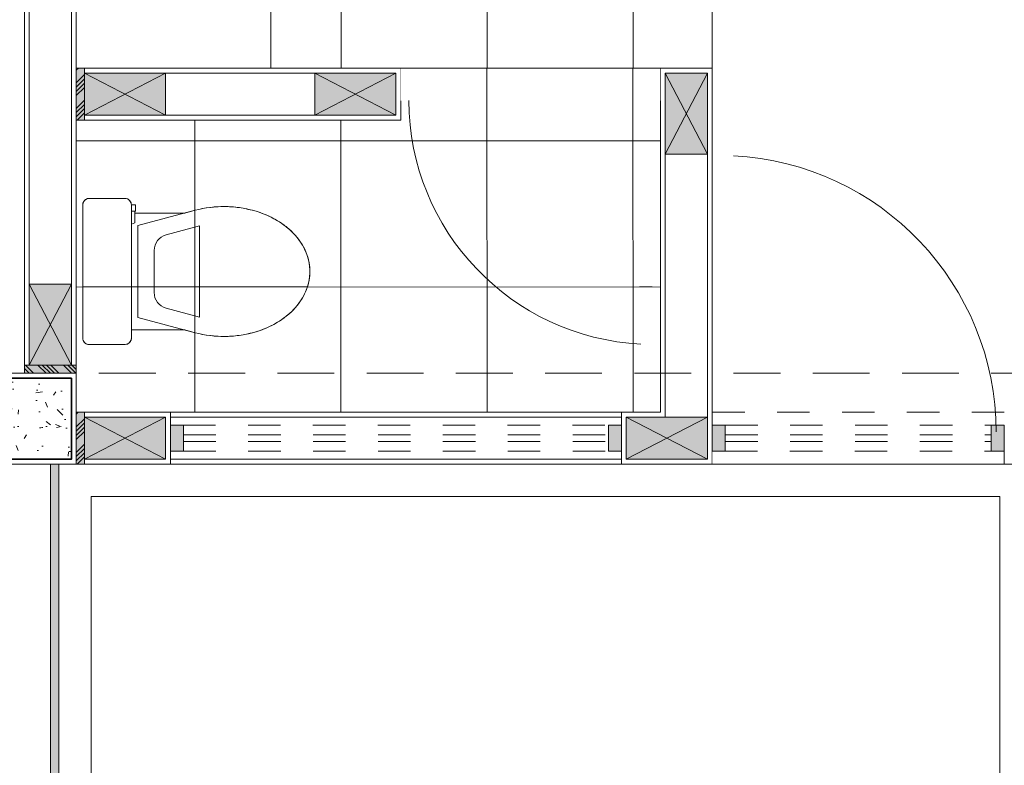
# Model space of a CAD drawing. Header units: millimetres. Extents: x -8931983 to 9630244, y 4 to 18563053.
# Tile 268 of 329: x 349128.01 to 349131.04, y 9282016.07 to 9282018.36. Entities that reach past the tile are written whole.
import ezdxf

# ---------------------------------------------------------------- set-up
doc = ezdxf.new("R2010")
doc.units = ezdxf.units.MM
doc.set_wipeout_variables(frame=1)
for name, pattern in [('01 nivel$0$HIDDEN2', [0.1875, 0.125, -0.0625]), ('CONTINUA', [0]), ('DASHED2', [0.375, 0.25, -0.125]), ('HIDDEN', [9.524999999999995, 6.349999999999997, -3.174999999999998])]:
    doc.linetypes.add(name, pattern=pattern)
for name, color, linetype, lineweight in [('.', 7, 'Continuous', 0), ('013MobiliarioBaño', 151, 'Continuous', 13), ('0_PROYECCIONES 1', 1, 'DASHED2', 0), ('0_VANOS', 30, 'Continuous', 9), ('COLUMNAS', 3, 'Continuous', 35), ('COLUMNETAS TOP', 253, 'Continuous', 0), ('JUNTAS DE DILATACIÓN', 160, 'CONTINUA', 9), ('MURO', 133, 'Continuous', 15), ('Proyecciones 2', 251, 'HIDDEN', 5), ('TARRAJEO', 32, 'Continuous', 0), ('vereda', 254, 'Continuous', 5)]:
    doc.layers.add(name, color=color, linetype=linetype, lineweight=lineweight)
for name, color, linetype, lineweight, true_color in [('0_COLUMNA ACHURADO', 250, 'Continuous', 0, 0x363636), ('0_TEXTURA PISOS', 252, 'Continuous', 0, 0x8c8c8c), ('BRUÑA', 8, 'Continuous', 0, 0x7d7d7d)]:
    doc.layers.add(name, color=color, linetype=linetype, lineweight=lineweight, true_color=true_color)

# ---------------------------------------------------------------- blocks, each defined once
blk = doc.blocks.new('C-4-flat-1-flat-1')
at = {"lineweight": 0}
blk.add_wipeout([(-0.43628214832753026, -0.4729520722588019), (-0.4363811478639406, -0.0629520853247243), (-0.4362609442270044, -0.060757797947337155), (-0.4357956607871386, -0.058143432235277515), (-0.43541534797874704, -0.05667769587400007), (-0.4343496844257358, -0.0541647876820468), (-0.4336601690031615, -0.052875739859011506), (-0.431631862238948, -0.05000833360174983), (-0.43052669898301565, -0.048808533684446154), (-0.4295311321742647, -0.04787814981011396), (-0.4275657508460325, -0.0463670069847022), (-0.42586503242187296, -0.04533885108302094), (-0.42476948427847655, -0.044791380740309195), (-0.42285110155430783, -0.044022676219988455), (-0.4205272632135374, -0.04338173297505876), (-0.41638597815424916, -0.04294725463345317), (-0.30638598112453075, -0.04292069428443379), (-0.3051001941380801, -0.04296175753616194), (-0.3032864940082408, -0.04316156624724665), (-0.3012231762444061, -0.043597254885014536), (-0.29925233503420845, -0.04423433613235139), (-0.2975451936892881, -0.04497840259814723), (-0.2955900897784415, -0.04608166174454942), (-0.29405094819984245, -0.047173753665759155), (-0.292675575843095, -0.04835507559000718), (-0.29171337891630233, -0.04932449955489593), (-0.2905299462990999, -0.050724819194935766), (-0.28954541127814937, -0.05212449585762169), (-0.2890509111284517, -0.0529375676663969), (-0.2879564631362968, -0.055140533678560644), (-0.28743738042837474, -0.0565071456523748), (-0.2870195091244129, -0.05790802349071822), (-0.2865118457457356, -0.060637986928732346), (-0.2863751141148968, -0.08791586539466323), (-0.12195374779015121, -0.08787616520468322), (-0.11705966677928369, -0.08656604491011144), (-0.10590800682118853, -0.08358080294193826), (-0.09557122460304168, -0.08081369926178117), (-0.08624783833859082, -0.07835112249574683), (-0.07438328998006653, -0.07557322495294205), (-0.062352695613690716, -0.07320060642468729), (-0.04838376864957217, -0.07099474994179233), (-0.04125851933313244, -0.07008577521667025), (-0.023101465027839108, -0.06846964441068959), (-0.012396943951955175, -0.06796168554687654), (-0.004792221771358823, -0.06780211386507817), (0.009015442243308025, -0.06793906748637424), (0.016149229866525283, -0.06822559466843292), (0.023826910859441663, -0.06869869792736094), (0.03891084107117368, -0.07013299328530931), (0.04617154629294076, -0.07106214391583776), (0.0612078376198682, -0.07348663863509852), (0.06957008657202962, -0.07513125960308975), (0.0836711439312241, -0.0783946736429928), (0.09481034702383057, -0.08141794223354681), (0.1018432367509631, -0.08354416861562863), (0.11003148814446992, -0.08626682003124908), (0.11603840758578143, -0.08843650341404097), (0.13488710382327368, -0.09623510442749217), (0.16399015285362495, -0.11147084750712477), (0.17588374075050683, -0.11904348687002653), (0.19005486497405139, -0.12944593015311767), (0.20163336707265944, -0.13923189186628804), (0.2135162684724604, -0.15070705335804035), (0.22422333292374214, -0.16280505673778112), (0.22427293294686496, -0.16276453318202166), (0.2407425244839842, -0.1864193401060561), (0.24207106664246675, -0.1887637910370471), (0.251172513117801, -0.20711007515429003), (0.2532847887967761, -0.2123656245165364), (0.2597313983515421, -0.23332062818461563), (0.2618929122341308, -0.24449410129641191), (0.2636426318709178, -0.2649477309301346), (0.2636426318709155, -0.2649477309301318), (0.2622135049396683, -0.2889512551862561), (0.2602522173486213, -0.30007065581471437), (0.25471231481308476, -0.31953177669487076), (0.2485066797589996, -0.33445459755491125), (0.24547392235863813, -0.34062660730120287), (0.24078181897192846, -0.349157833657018), (0.23375754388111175, -0.3602085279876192), (0.2242740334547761, -0.3727800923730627), (0.21357281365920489, -0.38488326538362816), (0.19887536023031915, -0.3988786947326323), (0.1858408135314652, -0.4094722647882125), (0.17724328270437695, -0.4156836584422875), (0.15942911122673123, -0.42683035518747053), (0.13496996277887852, -0.43939317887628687), (0.12140261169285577, -0.44516824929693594), (0.09805190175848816, -0.4532997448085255), (0.06300054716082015, -0.461859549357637), (0.02392522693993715, -0.46698305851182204), (-0.0013956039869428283, -0.4679093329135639), (-0.03204271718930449, -0.466559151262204), (-0.05781654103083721, -0.46329188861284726), (-0.0909129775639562, -0.45614631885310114), (-0.1058190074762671, -0.4521637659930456), (-0.1218668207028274, -0.447876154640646), (-0.2753402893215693, -0.4479132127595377), (-0.27533889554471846, -0.4536924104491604), (-0.2740581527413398, -0.4536921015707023), (-0.27405351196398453, -0.472912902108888), (-0.2862821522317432, -0.4729206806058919), (-0.2863232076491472, -0.4742015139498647), (-0.28652283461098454, -0.4760141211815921), (-0.28686760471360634, -0.47772436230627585), (-0.287247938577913, -0.4790606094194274), (-0.2883136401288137, -0.481703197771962), (-0.289003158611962, -0.4829922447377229), (-0.2899542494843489, -0.4844705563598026), (-0.2921366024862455, -0.48705940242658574), (-0.2931849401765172, -0.4880356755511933), (-0.2958803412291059, -0.49000290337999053), (-0.29835498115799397, -0.4912825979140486), (-0.3008815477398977, -0.49217771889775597), (-0.30300033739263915, -0.4926495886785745), (-0.30627732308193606, -0.4929206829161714), (-0.41627731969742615, -0.49294724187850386), (-0.4201091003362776, -0.49257768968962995), (-0.4214401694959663, -0.4922706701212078), (-0.42378604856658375, -0.49148616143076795), (-0.4250035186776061, -0.4909455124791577), (-0.426845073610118, -0.4899303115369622), (-0.4287049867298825, -0.4886212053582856), (-0.4304208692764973, -0.48709279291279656), (-0.4318377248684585, -0.48551800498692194), (-0.4330616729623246, -0.4838306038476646), (-0.43395249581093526, -0.48231521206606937), (-0.43522590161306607, -0.47936084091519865), (-0.4359450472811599, -0.47660380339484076)], dxfattribs=at).dxf.layer = '013MobiliarioBaño'
at = {"layer": '013MobiliarioBaño', "lineweight": 0}
for p, q in [((-0.3063859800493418, -0.0429206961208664), (-0.4163859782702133, -0.0429472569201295)), ((-0.4363811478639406, -0.0629520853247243), (-0.4362821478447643, -0.4729520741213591)), ((-0.2863751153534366, -0.0879158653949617), (-0.2863811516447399, -0.0629158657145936)), ((-0.1219537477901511, -0.0878761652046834), (-0.2863751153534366, -0.0879158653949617)), ((-0.2663657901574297, -0.1265345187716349), (-0.0898622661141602, -0.0792854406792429)), ((-0.0898622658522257, -0.0792854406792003), (-0.1219537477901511, -0.0878761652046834)), ((-0.266331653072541, -0.2679110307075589), (-0.2663657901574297, -0.1265345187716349)), ((-0.1792767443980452, -0.1549817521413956), (-0.0769327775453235, -0.1275848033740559)), ((-0.0768650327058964, -0.4081457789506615), (-0.0769327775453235, -0.1275848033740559)), ((-0.2163316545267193, -0.2678989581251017), (-0.2163472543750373, -0.2032931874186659)), ((-0.266331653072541, -0.2679110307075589), (-0.2662975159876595, -0.4092875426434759)), ((-0.2163316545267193, -0.2678989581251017), (-0.216316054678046, -0.3325047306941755)), ((-0.1792222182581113, -0.3807982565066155), (-0.0768650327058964, -0.4081457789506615)), ((-0.2753474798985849, -0.4181339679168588), (-0.2862965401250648, -0.41333141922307)), ((-0.2753388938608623, -0.4536924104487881), (-0.2753474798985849, -0.4181339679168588)), ((-0.2662975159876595, -0.4092875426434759), (-0.0897711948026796, -0.4564513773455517)), ((-0.2740581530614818, -0.4536921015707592), (-0.2862867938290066, -0.4536950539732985)), ((-0.2753402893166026, -0.4479132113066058), (-0.1218668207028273, -0.447876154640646)), ((-0.2753402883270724, -0.4479132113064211), (-0.1218668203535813, -0.4478761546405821)), ((-0.2753388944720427, -0.4536924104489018), (-0.2753402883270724, -0.4479132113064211)), ((-0.2740581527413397, -0.4536921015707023), (-0.2753388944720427, -0.4536924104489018)), ((-0.2740535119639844, -0.4729129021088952), (-0.2740581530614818, -0.4536921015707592)), ((-0.2740535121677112, -0.4729129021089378), (-0.2740581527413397, -0.4536921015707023)), ((-0.1218668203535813, -0.4478761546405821), (-0.0897711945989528, -0.456451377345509)), ((-0.286282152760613, -0.4729158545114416), (-0.2740535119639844, -0.4729129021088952)), ((-0.2862821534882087, -0.4729158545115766), (-0.2740535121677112, -0.4729129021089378)), ((-0.4162773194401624, -0.4929472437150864), (-0.306277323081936, -0.4929206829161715))]:
    blk.add_line(p, q, dxfattribs=at)
at = {"layer": '013MobiliarioBaño', "lineweight": 0, "flags": 128}
blk.add_lwpolyline([(-0.4163859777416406, -0.042947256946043), (-0.3063859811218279, -0.0429206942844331, -0.0160843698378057), (-0.3051001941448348, -0.0429617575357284, -0.0986962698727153), (-0.2975451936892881, -0.0449784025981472, -0.0824966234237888), (-0.2922186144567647, -0.0487989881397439, -0.0521878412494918), (-0.2896015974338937, -0.0520373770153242, -0.0439883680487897), (-0.2879564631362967, -0.0551405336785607, -0.0365715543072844), (-0.2870195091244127, -0.0579080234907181, -0.0347512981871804), (-0.2865118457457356, -0.0606379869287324, -0.0218207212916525), (-0.2863885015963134, -0.0623784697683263, -0.0067182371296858), (-0.2863811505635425, -0.0629158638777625), (-0.286282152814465, -0.4729158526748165, -0.0160830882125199), (-0.2863232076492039, -0.4742015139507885, -0.0228063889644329), (-0.28652283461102, -0.4760141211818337, -0.0218183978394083), (-0.2868676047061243, -0.4777243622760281, -0.0347540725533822), (-0.287720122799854, -0.4803672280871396, -0.0365716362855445), (-0.2890031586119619, -0.4829922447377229, -0.0439884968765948), (-0.2910314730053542, -0.4858596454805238, -0.0521855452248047), (-0.2940408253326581, -0.4887368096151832, -0.082496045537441), (-0.2998120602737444, -0.4918452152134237, -0.0824837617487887), (-0.3062773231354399, -0.4929206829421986), (-0.4162773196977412, -0.492947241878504, -0.0160821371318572), (-0.4175630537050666, -0.4929061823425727, -0.0986987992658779), (-0.4251182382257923, -0.4908894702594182, -0.0824964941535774), (-0.4304447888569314, -0.4870688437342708, -0.0521851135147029), (-0.4330616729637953, -0.4838306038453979, -0.0439886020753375), (-0.4347068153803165, -0.4807274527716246, -0.0365715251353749), (-0.4356437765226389, -0.4779599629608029, -0.0347517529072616), (-0.436151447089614, -0.4752300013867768, -0.0218210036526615), (-0.4362747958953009, -0.473489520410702, -0.0067191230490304), (-0.4362821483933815, -0.4729520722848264), (-0.4363811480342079, -0.0629520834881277, -0.016084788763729), (-0.4363400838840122, -0.0616662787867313, -0.022803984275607), (-0.4361404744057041, -0.0598538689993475, -0.0218208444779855), (-0.4357956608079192, -0.0581434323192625, -0.0347516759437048), (-0.434943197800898, -0.0555007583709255, -0.0365719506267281), (-0.4336601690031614, -0.0528757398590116, -0.0439887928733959), (-0.4316318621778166, -0.0500083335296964, -0.0521852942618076), (-0.428622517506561, -0.0471311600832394, -0.0824986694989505), (-0.4228511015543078, -0.0440226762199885, -0.0824812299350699), (-0.4163859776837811, -0.0429472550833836)], format="xyb", dxfattribs=at)
at = {"layer": '013MobiliarioBaño', "lineweight": 0}
for points in [[(-0.0898622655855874, -0.0792854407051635, -0.1383247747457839), (0.0979623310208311, -0.0823463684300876, -0.0674308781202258), (0.1696130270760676, -0.1149553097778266, -0.0791594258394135), (0.2242233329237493, -0.1628050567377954, -0.0802437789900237), (0.2532847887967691, -0.2123656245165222, -0.1964005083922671), (0.2512018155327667, -0.3284620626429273, -0.091852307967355), (0.2135728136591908, -0.3848832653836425, -0.0663496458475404), (0.1640656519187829, -0.4241433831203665, -0.0672943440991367), (0.0912710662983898, -0.4552901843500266, -0.132912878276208), (-0.0897711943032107, -0.4564513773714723)], [(-0.0897711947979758, -0.4564513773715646, 0.1383247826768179), (0.0980519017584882, -0.4532997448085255, 0.0674308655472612), (0.1696868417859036, -0.4206562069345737, 0.0791594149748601), (0.2242740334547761, -0.3727800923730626, 0.0802437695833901), (0.2533115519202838, -0.3232054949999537, 0.1964005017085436), (0.2511725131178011, -0.2071100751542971, 0.0918523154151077), (0.2135162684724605, -0.1507070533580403, 0.0663496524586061), (0.1639901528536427, -0.1114708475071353, 0.067294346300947), (0.0911805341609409, -0.0803592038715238, 0.132912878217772), (-0.0898622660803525, -0.0792854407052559)]]:
    blk.add_lwpolyline(points, format="xyb", dxfattribs=at)
for centre, major_axis, ratio, start_param, end_param in [((-0.4163811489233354, -0.0629472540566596), (0.0199589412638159, -0.0012808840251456), 0.9999999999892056, 1.635125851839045, 3.205922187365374), ((-0.3063811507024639, -0.0629206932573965), (0.0199589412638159, -0.0012808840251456), 0.9999999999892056, 0.0643295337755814, 1.635125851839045), ((-0.1663472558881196, -0.2032811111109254), (0.0498973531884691, -0.003202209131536), 0.9999999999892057, 1.896446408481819, 3.205922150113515), ((-0.1663160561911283, -0.3324926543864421), (0.0498973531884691, -0.003202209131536), 0.9999999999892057, -3.07726315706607, -1.767787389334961), ((-0.416282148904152, -0.4729472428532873), (0.0199589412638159, -0.0012808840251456), 0.9999999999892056, -3.077263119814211, -1.506466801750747), ((-0.3062821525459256, -0.4729206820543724), (0.0199589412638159, -0.0012808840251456), 0.9999999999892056, -1.506466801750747, 0.0643295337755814)]:
    blk.add_ellipse(centre, major_axis=major_axis, ratio=ratio, start_param=start_param, end_param=end_param, dxfattribs=at)
blk = doc.blocks.new('COLUMNAS BLO DOR 01')
at = {"layer": '0_COLUMNA ACHURADO'}
h = blk.add_hatch(dxfattribs=at)
h.set_pattern_fill('AR-CONC', color=256, scale=0.00088, angle=90.00000000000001)
h.set_pattern_definition([(140, (-5603.645869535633, -1533.141894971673), (0.0140263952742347, 0.1603225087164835), [0.016764, -0.184404]), (85.00000000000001, (-5603.645869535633, -1533.141894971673), (-0.1681300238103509, -0.0310142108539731), [0.0134112, -0.1475237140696]), (190.4514447, (-5603.644700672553, -1533.128534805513), (-0.1541036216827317, 0.1293082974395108), [0.014247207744, -0.156719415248]), (136.1842, (-5603.690573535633, -1533.141894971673), (0.0369972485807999, 0.2385495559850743), [0.025146, -0.2766059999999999]), (186.63555761, (-5603.687490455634, -1533.122015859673), (-0.2177349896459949, 0.2089156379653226), [0.0213708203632, -0.2350793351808]), (81.18415117, (-5603.690573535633, -1533.141894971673), (-0.2177349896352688, 0.2089156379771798), [0.0201167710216, -0.2212845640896]), (111, (-5603.679397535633, -1533.119542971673), (0.0899933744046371, 0.1334206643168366), [0.016764, -0.184404]), (56.00000000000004, (-5603.679397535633, -1533.119542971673), (-0.1620854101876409, 0.0543857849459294), [0.0134112, -0.1475232]), (161.451445, (-5603.671898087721, -1533.108424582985), (-0.0720920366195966, 0.1878064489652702), [0.014247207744, -0.1567191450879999]), (127.5, (-5603.645869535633, -1533.141894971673), (-0.0744084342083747, 0.0027179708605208), [0, -0.14573504, 0, -0.1497584, 0, -0.148082]), (97.5, (-5603.645869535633, -1533.141894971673), (-0.0881589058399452, 0.0588013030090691), [0, -0.08538464, 0, -0.14238224, 0, -0.0564388]), (57.50000000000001, (-5603.645869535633, -1533.191739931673), (0.0050412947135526, 0.1193197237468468), [0, -0.05588, 0, -0.1743456, 0, -0.2313432]), (47.5, (-5603.645869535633, -1533.214091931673), (-0.0223753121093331, 0.1303536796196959), [0, -0.072644, 0, -0.11578336, 0, -0.1642872])])
h.paths.add_polyline_path([(-11.61500000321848, -10.56499999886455), (-12.01500000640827, -10.56500000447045), (-12.01500000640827, -10.81500000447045), (-11.61500000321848, -10.81499999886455)])
at = {"layer": 'COLUMNAS', "color": 6}
blk.add_lwpolyline([(-11.61500000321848, -10.56499999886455), (-12.01500000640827, -10.56500000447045), (-12.01500000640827, -10.81500000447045), (-11.61500000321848, -10.81499999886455)], close=True, dxfattribs=at)
at = {"layer": 'TARRAJEO'}
blk.add_lwpolyline([(-11.60000000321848, -10.54999999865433), (-12.03000000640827, -10.55000000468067), (-12.03000000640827, -10.83000000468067), (-11.60000000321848, -10.82999999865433)], close=True, dxfattribs=at)
blk = doc.blocks.new('*U597')
at = {"linetype": 'Continuous', "true_color": 0xbebebe}
for points in [[(3032.131410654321, 1351.188780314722), (3032.131410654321, 1351.268780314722), (3032.171410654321, 1351.268780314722), (3032.171410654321, 1351.188780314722)], [(3033.481410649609, 1351.188780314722), (3033.481410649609, 1351.268780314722), (3033.521410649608, 1351.268780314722), (3033.521410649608, 1351.188780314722)]]:
    blk.add_hatch(color=9, dxfattribs=at).paths.add_polyline_path(points)
at = {"layer": '0_VANOS', "linetype": 'Continuous'}
for p, q in [((3032.131410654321, 1351.268780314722), (3032.171410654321, 1351.268780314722)), ((3032.131410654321, 1351.268780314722), (3032.131410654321, 1351.188780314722)), ((3032.171410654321, 1351.268780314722), (3032.171410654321, 1351.188780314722)), ((3033.481410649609, 1351.188780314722), (3033.481410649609, 1351.268780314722)), ((3033.481410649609, 1351.268780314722), (3033.521410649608, 1351.268780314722)), ((3033.521410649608, 1351.268780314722), (3033.521410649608, 1351.188780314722)), ((3032.171410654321, 1351.188780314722), (3032.131410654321, 1351.188780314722)), ((3033.521410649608, 1351.188780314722), (3033.481410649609, 1351.188780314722))]:
    blk.add_line(p, q, dxfattribs=at)
at = {"layer": '0_VANOS', "linetype": '01 nivel$0$HIDDEN2', "ltscale": 0.5}
for p, q in [((3032.170780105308, 1351.268780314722), (3033.480780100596, 1351.268780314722)), ((3032.171410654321, 1351.238780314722), (3033.481410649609, 1351.238780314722)), ((3032.171410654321, 1351.218780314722), (3033.481410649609, 1351.218780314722)), ((3032.171410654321, 1351.188780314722), (3033.481410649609, 1351.188780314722))]:
    blk.add_line(p, q, dxfattribs=at)
at = {"layer": '0_VANOS', "linetype": '01 nivel$0$HIDDEN2'}
blk.add_line((3033.481410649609, 1351.268780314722), (3033.521410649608, 1351.268780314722), dxfattribs=at)
blk = doc.blocks.new('*U1569')
for points in [[(0, -0.04999999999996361), (0.040000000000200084, -0.04999999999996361), (0.040000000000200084, 0.010000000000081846), (0.025000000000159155, 0.010000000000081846), (0.025000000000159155, 0.050000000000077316), (0, 0.050000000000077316)], [(0.8999999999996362, -0.0500000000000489), (0.8599999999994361, -0.0500000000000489), (0.8599999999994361, 0.00999999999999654), (0.874999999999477, 0.00999999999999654), (0.874999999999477, 0.04999999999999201), (0.8999999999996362, 0.04999999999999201)]]:
    blk.add_wipeout(points)
blk.add_wipeout([(0.024999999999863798, 0.04999999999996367), (0.024999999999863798, 0.8999999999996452), (0.06499999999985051, 0.8999999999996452), (0.06499999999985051, 0.049999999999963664)])
blk.add_arc((0.0215447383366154, 0.0476485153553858), 0.8534585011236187, 0.1578639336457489, 87.08142791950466)
blk = doc.blocks.new('*U995')
at = {"lineweight": 0}
for points in [[(0, -0.04999999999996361), (0.040000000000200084, -0.04999999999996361), (0.040000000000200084, 0.010000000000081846), (0.025000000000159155, 0.010000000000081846), (0.025000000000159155, 0.050000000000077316), (0, 0.050000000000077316)], [(0.8000000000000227, -0.050000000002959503), (0.7599999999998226, -0.050000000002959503), (0.7599999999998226, 0.009999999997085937), (0.7749999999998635, 0.009999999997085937), (0.7749999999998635, 0.04999999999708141), (0.8000000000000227, 0.04999999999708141)]]:
    blk.add_wipeout(points, dxfattribs=at)
blk.add_wipeout([(0.024999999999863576, 0.049999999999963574), (0.025000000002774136, 0.8000000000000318), (0.06500000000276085, 0.8000000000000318), (0.06499999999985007, 0.049999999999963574)], dxfattribs=at)
blk.add_arc((0.0219512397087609, 0.0479251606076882), 0.7530516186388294, 0.1578639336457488, 87.08142791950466, dxfattribs=at)
blk = doc.blocks.new('*U1074')
at = {"linetype": 'Continuous', "true_color": 0xbebebe}
for points in [[(3032.131410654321, 1351.188780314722), (3032.131410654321, 1351.268780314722), (3032.171410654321, 1351.268780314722), (3032.171410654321, 1351.188780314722)], [(3032.99141065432, 1351.188780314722), (3032.99141065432, 1351.268780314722), (3033.03141065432, 1351.268780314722), (3033.03141065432, 1351.188780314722)]]:
    blk.add_hatch(color=9, dxfattribs=at).paths.add_polyline_path(points)
at = {"layer": '0_VANOS', "linetype": 'Continuous'}
for p, q in [((3032.131410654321, 1351.268780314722), (3032.171410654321, 1351.268780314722)), ((3032.131410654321, 1351.268780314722), (3032.131410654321, 1351.188780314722)), ((3032.171410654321, 1351.268780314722), (3032.171410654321, 1351.188780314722)), ((3032.99141065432, 1351.188780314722), (3032.99141065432, 1351.268780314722)), ((3032.99141065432, 1351.268780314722), (3033.03141065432, 1351.268780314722)), ((3033.03141065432, 1351.268780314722), (3033.03141065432, 1351.188780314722)), ((3032.171410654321, 1351.188780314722), (3032.131410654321, 1351.188780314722)), ((3033.03141065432, 1351.188780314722), (3032.99141065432, 1351.188780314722))]:
    blk.add_line(p, q, dxfattribs=at)
at = {"layer": '0_VANOS', "linetype": '01 nivel$0$HIDDEN2', "ltscale": 0.5}
for p, q in [((3032.170780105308, 1351.268780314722), (3032.990780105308, 1351.268780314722)), ((3032.171410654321, 1351.238780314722), (3032.99141065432, 1351.238780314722)), ((3032.171410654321, 1351.218780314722), (3032.99141065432, 1351.218780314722)), ((3032.171410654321, 1351.188780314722), (3032.99141065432, 1351.188780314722))]:
    blk.add_line(p, q, dxfattribs=at)
at = {"layer": '0_VANOS', "linetype": '01 nivel$0$HIDDEN2'}
blk.add_line((3032.99141065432, 1351.268780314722), (3033.03141065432, 1351.268780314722), dxfattribs=at)
blk = doc.blocks.new('BLOQUE EDF 08 PG')
at = {"layer": '.', "true_color": 0xadddf7, "transparency": 33554572}
h = blk.add_hatch(color=141, dxfattribs=at)
h.dxf.hatch_style = 1
h.paths.add_polyline_path([(-11.57500000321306, -9.609999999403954), (-11.60000000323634, -9.609999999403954), (-11.60000000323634, -9.769999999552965), (-11.57500000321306, -9.769999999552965)])
h = blk.add_hatch(color=141, dxfattribs=at)
h.dxf.hatch_style = 1
h.paths.add_polyline_path([(-11.76003012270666, -10.54999999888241), (-11.76003012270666, -10.52499999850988), (-11.60003012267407, -10.52499999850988), (-11.60003012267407, -10.54999999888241)])
h = blk.add_hatch(color=141, dxfattribs=at)
h.dxf.hatch_style = 1
h.paths.add_polyline_path([(-11.57500000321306, -10.66999999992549), (-11.60000000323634, -10.66999999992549), (-11.60000000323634, -10.82999999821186), (-11.57500000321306, -10.82999999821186)])
at = {"layer": 'COLUMNETAS TOP', "true_color": 0xc0c0c0}
for points in [[(-11.57500000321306, -9.625), (-11.32500000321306, -9.625), (-11.32500000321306, -9.754999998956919), (-11.57500000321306, -9.754999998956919)], [(-10.61500000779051, -9.624999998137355), (-10.86500000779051, -9.624999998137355), (-10.86500000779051, -9.754999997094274), (-10.61500000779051, -9.754999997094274)], [(-9.785000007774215, -9.874999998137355), (-9.785000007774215, -9.624999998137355), (-9.655000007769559, -9.624999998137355), (-9.655000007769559, -9.874999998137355)], [(-11.74503012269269, -10.52499999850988), (-11.74503012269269, -10.27499999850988), (-11.61503012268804, -10.27499999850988), (-11.61503012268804, -10.52499999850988)], [(-11.57500000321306, -10.68499999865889), (-11.32500000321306, -10.68499999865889), (-11.32500000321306, -10.81499999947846), (-11.57500000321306, -10.81499999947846)], [(-9.905000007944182, -10.68499999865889), (-9.655000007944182, -10.68499999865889), (-9.655000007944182, -10.81499999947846), (-9.905000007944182, -10.81499999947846)]]:
    blk.add_hatch(color=9, dxfattribs=at).paths.add_polyline_path(points)
at = {"layer": 'JUNTAS DE DILATACIÓN'}
h = blk.add_hatch(dxfattribs=at)
h.set_pattern_fill('ANSI34', color=256, scale=0.0029, angle=0.0939636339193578)
h.set_pattern_definition([(45.09396363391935, (-5598.245869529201, -1542.751894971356), (-0.0391281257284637, 0.0389999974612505), []), (45.09396363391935, (-5598.23284816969, -1542.751873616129), (-0.0391281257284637, 0.0389999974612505), []), (45.09396363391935, (-5598.219826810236, -1542.751852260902), (-0.0391281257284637, 0.0389999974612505), []), (45.09396363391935, (-5598.206805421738, -1542.751830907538), (-0.0391281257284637, 0.0389999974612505), [])])
h.paths.add_polyline_path([(-11.60000000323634, -9.609999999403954), (-11.57500000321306, -9.609999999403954), (-11.57500000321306, -9.769999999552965), (-11.60000000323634, -9.769999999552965)])
h = blk.add_hatch(dxfattribs=at)
h.set_pattern_fill('ANSI34', color=256, scale=0.0029, angle=90.09396363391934)
h.set_pattern_definition([(135.0939636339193, (1521.381864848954, -5597.495869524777), (-0.0389999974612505, -0.0391281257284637), []), (135.0939636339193, (1521.381843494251, -5597.482848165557), (-0.0389999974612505, -0.0391281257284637), []), (135.0939636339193, (1521.381822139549, -5597.469826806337), (-0.0389999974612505, -0.0391281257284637), []), (135.0939636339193, (1521.381800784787, -5597.456805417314), (-0.0389999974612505, -0.0391281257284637), [])])
h.paths.add_polyline_path([(-11.76003012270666, -10.54999999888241), (-11.76003012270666, -10.52499999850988), (-11.60003012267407, -10.52499999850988), (-11.60003012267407, -10.54999999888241)])
h = blk.add_hatch(dxfattribs=at)
h.set_pattern_fill('ANSI34', color=256, scale=0.0029, angle=0.0939636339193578)
h.set_pattern_definition([(45.09396363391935, (-5598.245869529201, -1543.811894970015), (-0.0391281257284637, 0.0389999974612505), []), (45.09396363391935, (-5598.23284816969, -1543.811873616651), (-0.0391281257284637, 0.0389999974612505), []), (45.09396363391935, (-5598.219826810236, -1543.811852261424), (-0.0391281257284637, 0.0389999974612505), []), (45.09396363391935, (-5598.206805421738, -1543.811830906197), (-0.0391281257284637, 0.0389999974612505), [])])
h.paths.add_polyline_path([(-11.60000000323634, -10.66999999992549), (-11.57500000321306, -10.66999999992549), (-11.57500000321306, -10.82999999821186), (-11.60000000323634, -10.82999999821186)])
at = {"layer": '0_PROYECCIONES 1', "ltscale": 0.7}
for points, elevation in [([(-11.60000000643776, -0.2799999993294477), (-11.88000000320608, -0.2799999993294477), (-11.88000000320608, -10.54999999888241), (-11.60000000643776, -10.54999999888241)], -1.6948434e-09), ([(-0.630000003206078, -10.82999999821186), (-0.630000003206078, -10.55000000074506), (-17.10000000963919, -10.55000000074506), (-17.10000000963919, -10.82999999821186)], -9.117684e-10)]:
    blk.add_lwpolyline(points, close=True, dxfattribs=dict(at, elevation=elevation))
at = {"layer": '0_TEXTURA PISOS'}
blk.add_line((-9.640000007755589, -9.609999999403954, 8.3450686e-09), (-9.640000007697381, -8.389999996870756, 8.3450686e-09), dxfattribs=at)
at = {"layer": 'BRUÑA', "lineweight": 0}
blk.add_line((-11.00000000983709, -8.389999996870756, 8.3450686e-09), (-11.0000000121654, -9.609999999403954, 8.3450686e-09), dxfattribs=at)
at = {"layer": 'COLUMNETAS TOP'}
for p, q in [((-11.32500000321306, -9.625, 684.9177665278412), (-11.57500000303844, -9.755000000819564, 684.9177665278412)), ((-11.57500000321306, -9.625, 684.9177665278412), (-11.32500000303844, -9.755000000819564, 684.9177665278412)), ((-10.86500000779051, -9.624999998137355, 684.9177665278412), (-10.61500000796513, -9.754999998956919, 684.9177665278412)), ((-10.61500000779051, -9.624999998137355, 684.9177665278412), (-10.86500000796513, -9.754999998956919, 684.9177665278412)), ((-9.785000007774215, -9.624999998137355, 684.9177665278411), (-9.655000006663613, -9.874999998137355, 684.9177665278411)), ((-9.785000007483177, -9.874999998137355, 684.9177665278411), (-9.655000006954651, -9.624999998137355, 684.9177665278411)), ((-11.74503012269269, -10.27499999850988), (-11.61503012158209, -10.52499999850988)), ((-11.74503012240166, -10.52499999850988), (-11.61503012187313, -10.27499999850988)), ((-11.32500000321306, -10.68499999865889), (-11.57500000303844, -10.81499999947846)), ((-11.57500000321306, -10.68499999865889), (-11.32500000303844, -10.81499999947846)), ((-9.655000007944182, -10.68499999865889, 684.9177665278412), (-9.905000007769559, -10.81499999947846, 684.9177665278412)), ((-9.905000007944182, -10.68499999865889, 684.9177665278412), (-9.655000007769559, -10.81499999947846, 684.9177665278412))]:
    blk.add_line(p, q, dxfattribs=at)
at = {"layer": 'COLUMNETAS TOP', "elevation": 684.9177665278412}
for points in [[(-11.57500000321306, -9.625), (-11.32500000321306, -9.625), (-11.32500000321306, -9.754999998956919), (-11.57500000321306, -9.754999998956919)], [(-10.61500000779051, -9.624999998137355), (-10.86500000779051, -9.624999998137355), (-10.86500000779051, -9.754999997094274), (-10.61500000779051, -9.754999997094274)], [(-9.785000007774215, -9.874999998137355), (-9.785000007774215, -9.624999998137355), (-9.655000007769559, -9.624999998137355), (-9.655000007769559, -9.874999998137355)], [(-9.905000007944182, -10.68499999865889), (-9.655000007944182, -10.68499999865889), (-9.655000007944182, -10.81499999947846), (-9.905000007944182, -10.81499999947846)]]:
    blk.add_lwpolyline(points, close=True, dxfattribs=at)
at = {"layer": 'COLUMNETAS TOP'}
for points in [[(-11.74503012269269, -10.52499999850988), (-11.74503012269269, -10.27499999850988), (-11.61503012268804, -10.27499999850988), (-11.61503012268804, -10.52499999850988)], [(-11.57500000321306, -10.68499999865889), (-11.32500000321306, -10.68499999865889), (-11.32500000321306, -10.81499999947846), (-11.57500000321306, -10.81499999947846)]]:
    blk.add_lwpolyline(points, close=True, dxfattribs=at)
at = {"layer": 'JUNTAS DE DILATACIÓN', "elevation": 684.9177665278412}
blk.add_lwpolyline([(-11.60000000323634, -9.609999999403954), (-11.57500000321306, -9.609999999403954), (-11.57500000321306, -9.769999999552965), (-11.60000000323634, -9.769999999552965)], close=True, dxfattribs=at)
at = {"layer": 'JUNTAS DE DILATACIÓN'}
for points in [[(-11.76003012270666, -10.54999999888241), (-11.76003012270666, -10.52499999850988), (-11.60003012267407, -10.52499999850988), (-11.60003012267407, -10.54999999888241)], [(-11.60000000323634, -10.66999999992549), (-11.57500000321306, -10.66999999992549), (-11.57500000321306, -10.82999999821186), (-11.60000000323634, -10.82999999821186)]]:
    blk.add_lwpolyline(points, close=True, dxfattribs=at)
at = {"layer": 'MURO'}
for p, q in [((-11.74500000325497, -7.70500000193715), (-11.7450000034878, -10.27499999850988, 684.9177665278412)), ((-11.61500000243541, -7.70500000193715), (-11.61500000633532, -10.27499999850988)), ((-10.86500000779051, -9.624999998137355, 684.9177665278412), (-11.32499999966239, -9.624999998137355, 684.9177665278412)), ((-10.61500000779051, -9.624999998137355, 684.9177665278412), (-10.61500000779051, -9.754999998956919, 684.9177665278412)), ((-10.86500000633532, -9.754999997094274, 684.9177665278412), (-11.32500001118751, -9.754999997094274, 684.9177665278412)), ((-9.785000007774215, -9.875, 684.9177665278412), (-9.785000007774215, -10.68499999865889, 684.9177665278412)), ((-9.655000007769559, -9.874999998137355, 684.9177665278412), (-9.655000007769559, -10.68499999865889, 684.9177665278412)), ((-9.920000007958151, -10.68499999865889, 684.9177665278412), (-11.31000000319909, -10.68499999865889, 684.9177665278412)), ((-9.920000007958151, -10.81499999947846, 684.9177665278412), (-11.31000000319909, -10.81499999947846, 684.9177665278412))]:
    blk.add_line(p, q, dxfattribs=at)
at = {"layer": 'TARRAJEO'}
for p, q in [((-11.76000000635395, -7.455471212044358, 8.3450686e-09), (-11.76000000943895, -10.54999999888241, 8.3450686e-09)), ((-11.60000000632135, -7.455471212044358, 8.3450686e-09), (-11.60000000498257, -10.52499999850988, 8.3450686e-09)), ((-10.60000000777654, -9.609999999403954, 8.3450686e-09), (-11.60000000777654, -9.609999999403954, 8.3450686e-09)), ((-10.60000000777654, -9.609999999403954, 8.3450686e-09), (-10.60000000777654, -9.769999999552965, 8.3450686e-09)), ((-9.640000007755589, -9.609999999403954, 8.3450686e-09), (-9.800000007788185, -9.609999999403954, 8.3450686e-09)), ((-9.800000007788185, -9.609999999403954, 8.3450686e-09), (-9.800000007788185, -10.66999999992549, 8.3450686e-09)), ((-9.640000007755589, -9.609999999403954, 8.3450686e-09), (-9.640000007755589, -10.82999999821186, 8.3450686e-09)), ((-10.60000000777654, -9.769999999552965, 8.3450686e-09), (-11.60000000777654, -9.769999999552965, 8.3450686e-09)), ((-9.800000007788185, -10.66999999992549, 8.3450686e-09), (-11.31000000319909, -10.66999999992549, 8.3450686e-09)), ((-9.920000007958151, -10.66999999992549, 8.3450686e-09), (-9.920000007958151, -10.82999999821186, 8.3450686e-09)), ((-9.640000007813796, -10.83000265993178, 8.3450686e-09), (-11.31000000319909, -10.82999999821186, 8.3450686e-09))]:
    blk.add_line(p, q, dxfattribs=at)
blk.add_lwpolyline([(-11.57500000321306, -10.66999999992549), (-11.31000000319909, -10.66999999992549), (-11.31000000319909, -10.82999999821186), (-11.57500000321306, -10.82999999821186)], close=True, dxfattribs=at)
blk.add_blockref('*U597', (-3043.441410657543, -1361.978780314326))
at = {"layer": '013MobiliarioBaño', "xscale": -1, "rotation": 180}
blk.add_blockref('C-4-flat-1-flat-1', (-11.14378324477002, -10.50424340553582, -1410.932808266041), dxfattribs=at)
at = {"layer": 'COLUMNAS'}
blk.add_blockref('COLUMNAS BLO DOR 01', (0, 0), dxfattribs=at)
at = {"layer": '0_VANOS', "rotation": 180}
blk.add_blockref('*U995', (-9.800000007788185, -9.660000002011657, 684.9177665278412), dxfattribs=at)
at = {"layer": '0_VANOS'}
blk.add_blockref('*U1569', (-9.640000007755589, -10.77999999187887, 684.9177665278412), dxfattribs=at)
at = {"layer": '0_TEXTURA PISOS'}
h = blk.add_hatch(dxfattribs=at)
h.set_pattern_fill('_USER', color=256, scale=0.45, angle=180, style=0, double=1, pattern_type=0)
h.set_pattern_definition([(180, (-9.800000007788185, -9.610000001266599), (-1e-16, -0.45), []), (270, (-9.800000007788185, -9.610000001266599), (0.45, -1e-16), [])])
h.paths.add_polyline_path([(-9.640000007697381, -8.389999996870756), (-11.00000000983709, -8.389999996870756), (-11.00000000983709, -9.609999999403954), (-9.640000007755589, -9.609999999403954)])
h = blk.add_hatch(dxfattribs=at)
h.set_pattern_fill('_USER', color=256, scale=0.45, angle=180, style=0, double=1, pattern_type=0)
h.set_pattern_definition([(180, (-9.800000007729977, -9.609999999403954), (-1e-16, -0.45), []), (270, (-9.800000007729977, -9.609999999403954), (0.45, -1e-16), [])])
h.paths.add_polyline_path([(-10.60000000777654, -9.610000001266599), (-10.60000000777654, -9.769999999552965), (-11.60000000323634, -9.769999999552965), (-11.60000000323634, -10.66999999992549), (-9.800000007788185, -10.67000000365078), (-9.800000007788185, -9.610000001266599)])
blk.add_line((-10.60000000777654, -9.610000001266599, 684.9177665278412), (-9.800000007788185, -9.609999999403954, 8.3450686e-09), dxfattribs=at)
at = {"layer": 'Proyecciones 2', "linetype": 'DASHED2', "ltscale": 0.3, "elevation": 684.9177665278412}
blk.add_lwpolyline([(-8.740000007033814, -10.66999939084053), (-9.640000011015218, -10.66999939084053), (-9.640000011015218, -10.82999928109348), (-8.740000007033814, -10.82999928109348)], close=True, dxfattribs=at)
at = {"xscale": -1, "rotation": 180}
blk.add_blockref('*U1074', (-3041.771410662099, 1340.478780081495, 8.3450686e-09), dxfattribs=at)
blk = doc.blocks.new('JUNTA VEREDA')
at = {"layer": '.', "true_color": 0x939598}
h = blk.add_hatch(dxfattribs=at)
h.set_pattern_fill('ANGLE', color=252)
h.set_pattern_definition([(0, (0, 0), (0, 6.985), [5.08, -1.905]), (90, (0, 0), (-6.985, 4e-16), [5.08, -1.905])])
h.paths.add_polyline_path([(-0.01331989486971, 1.200000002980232), (0.0120801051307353, 1.200000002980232), (0.0120801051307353, 0), (-0.01331989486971, 0)])
h = blk.add_hatch(color=252, dxfattribs=at)
h.dxf.hatch_style = 1
h.paths.add_polyline_path([(0.0120801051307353, 1.200000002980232), (-0.01331989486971, 1.200000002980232), (-0.01331989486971, 0), (0.0120801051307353, 0)])
at = {"layer": '0_TEXTURA PISOS'}
h = blk.add_hatch(dxfattribs=at)
h.set_pattern_fill('ANGLE', color=256)
h.set_pattern_definition([(0, (-5477.766061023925, -1210.968031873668), (0, 6.985), [5.08, -1.905]), (90, (-5477.766061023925, -1210.968031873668), (-6.985, 4e-16), [5.08, -1.905])])
h.paths.add_polyline_path([(-0.01331989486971, 1.200000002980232), (0.0120801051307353, 1.200000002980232), (0.0120801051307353, 0), (-0.01331989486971, 0)])
at = {"layer": 'vereda'}
blk.add_lwpolyline([(-0.01331989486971, 1.200000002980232), (0.0120801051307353, 1.200000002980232), (0.0120801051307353, 0), (-0.01331989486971, 0)], close=True, dxfattribs=at)
blk = doc.blocks.new('VEREDA BLOQUE EDF 08 PG')
at = {"layer": 'vereda'}
for points in [[(4.25079999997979, -13.23000000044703), (7.25079999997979, -13.23000000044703), (7.25079999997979, -12.02999999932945), (4.25079999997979, -12.02999999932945)], [(7.276199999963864, -13.22999999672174), (10.27619999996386, -13.22999999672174), (10.27619999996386, -12.02999999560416), (7.276199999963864, -12.02999999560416)], [(7.376199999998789, -13.12999999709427), (10.17619999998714, -13.12999999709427), (10.17619999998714, -12.12999999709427), (7.376199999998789, -12.12999999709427)]]:
    blk.add_lwpolyline(points, close=True, dxfattribs=at)
blk.add_blockref('JUNTA VEREDA', (7.264119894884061, -13.23000000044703), dxfattribs=at)

msp = doc.modelspace()

# ---------------------------------------------------------------- linework, layer by layer
at = {"layer": 'TARRAJEO', "elevation": -8.3450686e-09}
msp.add_lwpolyline([(349122.0546784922, 9282027.82441864), (349139.7846663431, 9282027.82441864), (349139.7846663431, 9282016.994418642), (349122.0546784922, 9282016.994418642)], close=True, dxfattribs=at)

# ---------------------------------------------------------------- next in the draw order: block references
at = {"lineweight": 5}
msp.add_blockref('BLOQUE EDF 08 PG', (349139.7846785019, 9282027.82441864, -8.3450686e-09), dxfattribs=at)

# ---------------------------------------------------------------- next in the draw order: block references
msp.add_blockref('VEREDA BLOQUE EDF 08 PG', (349120.8546784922, 9282029.02441864, -8.3450686e-09), dxfattribs=at)

doc.saveas('drawing.dxf')
